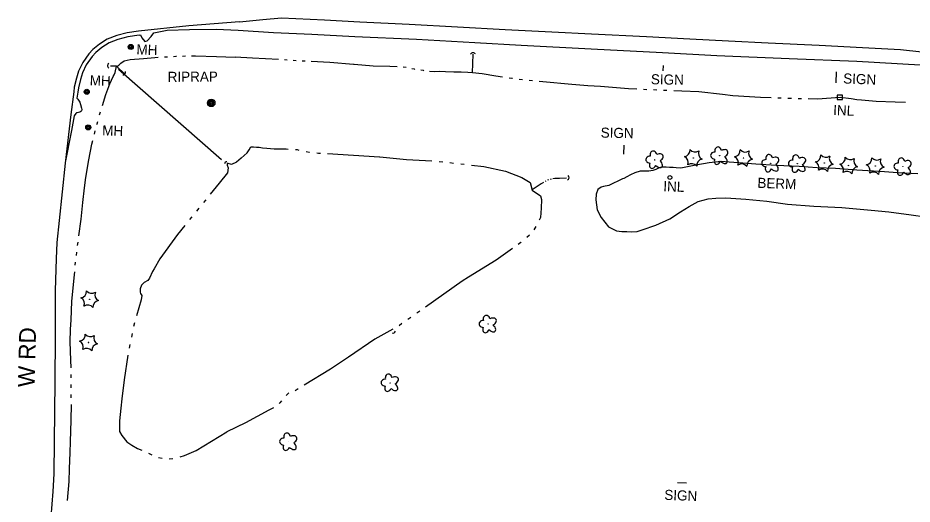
# Model space of a CAD drawing. Extents: x 588843 to 2552415, y 180129 to 269402.
# Drawn here: x 604540 to 605073, y 183129 to 183418 of the extents above; entities that cross this region are included whole.
import ezdxf

# ---------------------------------------------------------------- set-up
doc = ezdxf.new("R2010")
doc.units = 0
for name, color, linetype in [('E_AREA', 7, 'Continuous'), ('E_AREA_Text', 7, 'Continuous'), ('E_DRN', 7, 'Continuous'), ('E_DRN_RipRap', 7, 'Continuous'), ('E_DRN_RipRap_Text', 7, 'Continuous'), ('E_DRN_Text', 7, 'Continuous'), ('E_LAND_Vegetation', 7, 'Continuous'), ('E_MISCPROP', 7, 'Continuous'), ('E_RDWY', 7, 'Continuous'), ('E_RDWY_C_and_G', 7, 'Continuous'), ('E_RDWY_Gravel', 7, 'Continuous'), ('E_RDWY_Text', 7, 'Continuous'), ('E_SGN', 7, 'Continuous'), ('E_SGN_Text', 7, 'Continuous'), ('E_UTL_MH', 7, 'Continuous'), ('E_UTL_MH_Text', 7, 'Continuous'), ('E_WTR_P', 7, 'Continuous')]:
    doc.layers.add(name, color=color, linetype=linetype)

# ---------------------------------------------------------------- blocks, each defined once
blk = doc.blocks.new('RIPRT_2')
at = {"layer": 'E_DRN_RipRap_Text'}
blk.add_text('RIPRAP', height=39.37, dxfattribs=at).set_placement((-0.5, -11.8))
blk = doc.blocks.new('CULV2_3')
at = {"layer": 'E_DRN'}
blk.add_arc((65, 48), 80.7, 216.8699, 323.1301, dxfattribs=at)
blk = doc.blocks.new('MHO_2')
at = {"layer": 'E_UTL_MH'}
for centre, radius in [((0.3, -0.4), 9.84), ((0.3, -0.4), 7.98), ((0.2, -0.5), 6.35), ((0.1, -0.5), 3.97)]:
    blk.add_circle(centre, radius, dxfattribs=at)
blk = doc.blocks.new('MHT_2')
at = {"layer": 'E_UTL_MH_Text'}
blk.add_text('MH', height=39.37, dxfattribs=at).set_placement((-32.2, -19.7))
blk = doc.blocks.new('POLE_2')
at = {"layer": 'E_MISCPROP'}
for radius in [14.6, 11, 7.32, 3.66]:
    blk.add_circle((0, 0), radius, dxfattribs=at)
blk = doc.blocks.new('CTRE_3')
at = {"layer": 'E_LAND_Vegetation'}
blk.add_circle((0, 0), 0.733, dxfattribs=at)
for centre, start, end in [((-45.4, -19.3), 340.2113, 65.9762), ((-39.3, 29.4), 280.2067, 5.9716), ((5.9, 49), 220.2113, 305.9762), ((45.4, 19.3), 160.2113, 245.9762), ((-5.9, -49), 40.2113, 125.9762), ((39.5, -29.6), 100.2511, 185.9272)]:
    blk.add_arc(centre, 25.8, start, end, dxfattribs=at)
blk = doc.blocks.new('INLT_56_1')
at = {"layer": 'E_DRN_Text'}
blk.add_text('INL', height=39.37, dxfattribs=at).set_placement((-36.2, -19.7))
blk = doc.blocks.new('BERM')
at = {"layer": 'E_AREA_Text'}
blk.add_text('BERM', height=39.37, dxfattribs=at).set_placement((-69.7, -19.7))
blk = doc.blocks.new('DTRE_3')
at = {"layer": 'E_LAND_Vegetation'}
blk.add_circle((-0.6, 0), 0.601, dxfattribs=at)
for centre, major_axis, ratio in [((-6.1, 17.5), (4.5, -16.3), 0.782863), ((-19.3, 0.5), (16.2, -0.4), 0.832022), ((13.3, 9), (-17.3, -9.6), 0.691916), ((-8.2, -17.2), (5.9, 15.9), 0.716896), ((11.6, -12.2), (-16.4, 15), 0.560249)]:
    blk.add_ellipse(centre, major_axis=major_axis, ratio=ratio, start_param=1.570796, end_param=4.712389, dxfattribs=at)
blk = doc.blocks.new('SIGN_2')
at = {"layer": 'E_SGN'}
blk.add_text('SIGN', height=39.37, dxfattribs=at).set_placement((-56.1, -19.7))

msp = doc.modelspace()

# ---------------------------------------------------------------- linework, layer by layer
at = {"layer": 'E_AREA'}
msp.add_lwpolyline([(605076.4, 183325.55), (605064.33, 183326.19), (605056.56, 183326.71), (605040.18, 183327.68), (605027.44, 183328.74), (605016.5, 183329.22), (605005.79, 183329.97), (604992.07, 183330.55), (604980.06, 183331.36), (604969.64, 183332.15), (604964.02, 183332.43), (604959.27, 183332.84), (604952.25, 183332.14), (604944.3, 183330.63), (604935.26, 183328.99), (604932.6, 183329.03), (604930.73, 183329.27), (604928.63, 183329.41), (604926.65, 183329.49), (604923.81, 183329.6), (604922.32, 183329.2), (604920.41, 183328.19), (604918.68, 183327.52), (604916.28, 183327.22), (604913.72, 183327.09), (604910.99, 183327.08), (604908, 183326.11), (604905.29, 183324.97), (604903.14, 183323.69), (604901.34, 183322.79), (604900.59, 183322.54), (604898.92, 183321.75), (604897.75, 183321.11), (604895.21, 183319.96), (604892.37, 183318.53), (604889.34, 183318.03), (604887.91, 183317.57), (604885.87, 183316.28), (604884.79, 183313.37), (604884.66, 183310.08), (604885.4, 183304.2), (604887.84, 183299.62), (604892.23, 183294.06), (604897.02, 183291.6), (604900.24, 183291.19), (604903.08, 183291.14), (604906.03, 183291.08), (604909.33, 183291.24), (604912.27, 183292.27), (604920.49, 183294.96), (604928.82, 183298.84), (604935.17, 183302.97), (604940.35, 183306.18), (604945.69, 183309.1), (604951.6, 183310.64), (604956.22, 183311.14), (604962.13, 183311.2), (604973.98, 183310.57), (604986.48, 183309.24), (604998.79, 183307.46), (605014.43, 183306.35), (605031.15, 183305.54), (605048.59, 183304.01), (605059.17, 183302.93), (605072.4, 183301.23), (605081.1, 183299.93)], dxfattribs=at)
at = {"layer": 'E_DRN'}
msp.add_lwpolyline([(605028.51, 183372.38), (605028.52, 183369.81), (605031.55, 183369.82), (605031.54, 183372.39)], close=True, dxfattribs=at)
msp.add_circle((604928.77, 183323.36), 1.17, dxfattribs=at)
at = {"layer": 'E_DRN_RipRap'}
msp.add_lwpolyline([(604600.43, 183387.81), (604661.79, 183334.01)], dxfattribs=at)
at = {"layer": 'E_RDWY'}
for points in [[(604672.4, 183416.09), (604642.31, 183413.61), (604612.29, 183410.54)], [(604672.4, 183416.09), (604686.34, 183417.38), (604697.43, 183418.36), (604723.16, 183417.3), (604744.03, 183416.1), (604773.47, 183414.7), (604802.32, 183413.13), (604830.75, 183411.44), (604858.47, 183410.11), (604882.14, 183408.93), (604914.77, 183407.21), (604940.76, 183405.88), (604963.62, 183404.67), (604987.35, 183403.43), (605017.66, 183402.06), (605043.52, 183400.8), (605066.19, 183399.6), (605078.85, 183398.25)], [(604573.74, 183374.43), (604571.89, 183360.79), (604568.52, 183331.99), (604564.95, 183297.79), (604563.61, 183284.75), (604563.17, 183274.93), (604562.71, 183256.16), (604562.72, 183228.51), (604562.37, 183201.67), (604562.11, 183166.26), (604561.82, 183146.99), (604561.26, 183136.49), (604559.38, 183113.83), (604556.86, 183086.87), (604553.48, 183049.6), (604551.32, 183027.25), (604549.86, 183010.78), (604549.73, 182973.6), (604549.53, 182937.21), (604549.66, 182893.13), (604549.67, 182854.27), (604549.7, 182832.83)]]:
    msp.add_lwpolyline(points, dxfattribs=at)
at = {"layer": 'E_RDWY_C_and_G'}
for points in [[(604612.29, 183410.54), (604605.52, 183409.5), (604599.3, 183407.88), (604593.68, 183405.78), (604588.96, 183402.69), (604585.15, 183399.59), (604582.76, 183396.96), (604579.03, 183391.74), (604576.62, 183386.56), (604575.27, 183382.4), (604574.03, 183377.15), (604573.74, 183374.43)], [(604612.67, 183408.07), (604606.02, 183407.05), (604600.05, 183405.49), (604594.82, 183403.54), (604590.44, 183400.67), (604586.87, 183397.77), (604584.71, 183395.39), (604581.2, 183390.48), (604578.95, 183385.65), (604577.68, 183381.73), (604576.5, 183376.73), (604576.22, 183374.16)]]:
    msp.add_lwpolyline(points, dxfattribs=at)
at = {"layer": 'E_RDWY_Gravel'}
for points in [[(604612.65, 183408.17), (604613.5, 183408.22), (604614.32, 183406.52), (604616.02, 183404.4), (604617.4, 183404.64), (604619.86, 183407.31), (604621.51, 183409.42), (604629.43, 183411.01), (604642.73, 183411.53), (604658.47, 183411.66), (604671.73, 183411)], [(604671.73, 183411), (604692.6, 183409.71), (604715.61, 183408.58), (604741.1, 183407.36), (604777.82, 183405.71), (604812.68, 183403.73), (604840.24, 183402.19), (604881.92, 183400.03), (604924.31, 183397.68), (604956.69, 183396.03), (604999.91, 183394.21), (605040.16, 183392.51), (605077.82, 183390.42), (605123.74, 183387.77), (605151, 183386.64), (605176.17, 183385.6), (605199.35, 183384.71), (605214.08, 183383.58), (605237.85, 183381.46), (605261.77, 183380.39)], [(604576.12, 183374.17), (604575.49, 183370.63), (604576.05, 183369.92), (604577.27, 183368.3), (604577.82, 183366.9), (604578.43, 183364.72), (604578.49, 183363.83), (604578.37, 183363.05), (604577.96, 183362.57), (604577.26, 183362.3), (604575.67, 183361.86), (604575.27, 183361.78), (604574.97, 183361.4), (604573.94, 183360.06), (604572.45, 183351.35), (604568.55, 183332.25)]]:
    msp.add_lwpolyline(points, dxfattribs=at)
at = {"layer": 'E_SGN'}
for p, q in [((604924.69, 183389.99), (604924.57, 183386.86)), ((605027.84, 183386.25), (605027.59, 183379.69)), ((604901.32, 183337.31), (604901.62, 183342.59)), ((604933.25, 183141.9), (604938.63, 183141.7))]:
    msp.add_line(p, q, dxfattribs=at)
at = {"layer": 'E_WTR_P'}
for points in [[(604599.35, 183389.44), (604600.51, 183390.17), (604601.74, 183391.5), (604603.66, 183392.81), (604607.22, 183393.57), (604615.21, 183394.17), (604622.02, 183394.82), (604624.08, 183394.94)], [(604627.67, 183395.16), (604629.47, 183395.27)], [(604633.06, 183395.48), (604634.44, 183395.57), (604634.86, 183395.57)], [(604638.45, 183395.66), (604640.25, 183395.7)], [(604643.85, 183395.79), (604646.16, 183395.84), (604658.73, 183395.3), (604669.93, 183394.91)], [(604695.61, 183393.57), (604680.09, 183394.41), (604669.93, 183394.91)], [(604700.91, 183393.25), (604699.15, 183393.37)], [(604706.22, 183392.9), (604704.45, 183393.02)], [(604711.53, 183392.55), (604709.76, 183392.67)], [(604740.72, 183390.69), (604740.37, 183390.72), (604726.22, 183391.85), (604715.07, 183392.36)], [(604829.09, 183383.08), (604825.11, 183383.65), (604816.94, 183385.14), (604811.28, 183385.75), (604811.61, 183396.8)], [(604590.77, 183366.25), (604592.92, 183372.73), (604595.21, 183379.14), (604597.13, 183383.4), (604597.76, 183384.56), (604598.3, 183385.92), (604599.12, 183389.63), (604595.58, 183389.65)], [(604599.12, 183389.63), (604600.26, 183388.7), (604600.83, 183388.15)], [(604601.05, 183387.93), (604601.16, 183387.82)], [(604601.39, 183387.6), (604601.5, 183387.49)], [(604601.72, 183387.26), (604601.84, 183387.15)], [(604602.06, 183386.93), (604603.69, 183385.33)], [(604766.38, 183389.18), (604762.06, 183389.4), (604752.09, 183389.69), (604740.72, 183390.69)], [(604771.68, 183388.74), (604769.91, 183388.94)], [(604776.89, 183387.73), (604776.69, 183387.76), (604775.16, 183388.1)], [(604782.15, 183386.94), (604781.95, 183386.97), (604780.4, 183387.2)], [(604811.28, 183385.75), (604808.35, 183385.96), (604804.54, 183386.01), (604800.03, 183386.08), (604795.14, 183386.27), (604791.33, 183386.42), (604788.78, 183386.32), (604785.66, 183386.51)], [(604835.05, 183382.25), (604834.56, 183382.31), (604833.06, 183382.52)], [(604841.03, 183381.55), (604839.04, 183381.79)], [(604847.01, 183380.91), (604845.02, 183381.1)], [(604880, 183378.02), (604870.46, 183378.77), (604853.19, 183380.32), (604851.01, 183380.53)], [(604909.02, 183375.9), (604904.15, 183376.11), (604887.45, 183377.44), (604880, 183378.02)], [(604915.03, 183375.63), (604913.03, 183375.72)], [(604921.05, 183375.37), (604919.04, 183375.45)], [(604927.06, 183375.13), (604925.06, 183375.21)], [(604960.07, 183372.68), (604946.09, 183374.3), (604935.83, 183374.79), (604931.07, 183374.98)], [(604989.09, 183370.73), (604982.79, 183370.94), (604966.28, 183371.96), (604960.07, 183372.68)], [(605040.14, 183369.68), (605036.82, 183370.13), (605030.19, 183370.98), (605016.64, 183370.03), (605011.16, 183370.13)], [(604995.11, 183370.53), (604993.1, 183370.59)], [(605001.13, 183370.33), (604999.12, 183370.39)], [(605007.15, 183370.21), (605005.14, 183370.25)], [(605069.17, 183367.92), (605062.9, 183368.25), (605051.65, 183368.58), (605042.86, 183369.31), (605040.14, 183369.68)], [(604589.09, 183360.58), (604589.64, 183362.48)], [(604587.46, 183354.89), (604587.59, 183355.4), (604587.99, 183356.79)], [(604586, 183349.15), (604586.49, 183351.06)], [(604580.11, 183317.15), (604580.85, 183323.28), (604582.6, 183333.94), (604584.5, 183343.22), (604585.03, 183345.32)], [(604673.53, 183334.87), (604677.08, 183338.11), (604678.22, 183339.83), (604679.27, 183341.56), (604680.84, 183341.59), (604682.49, 183341.43), (604684.16, 183341.47), (604686.2, 183341), (604688.74, 183340.8), (604693.14, 183340.53), (604700.28, 183340.36), (604701.47, 183340.28)], [(604705.76, 183340.05), (604706.83, 183340.01), (604707.87, 183339.72)], [(604673.53, 183334.87), (604670.59, 183332.52), (604667.59, 183331.15), (604665.64, 183331.61), (604665.06, 183331.73), (604665.02, 183330.75), (604665.75, 183329.05), (604665.35, 183326.11), (604660.42, 183320.09), (604655.06, 183313.54)], [(604712.06, 183338.77), (604713.92, 183338.46), (604714.19, 183338.44)], [(604718.47, 183338.05), (604719.48, 183337.95), (604720.61, 183337.89)], [(604724.9, 183337.64), (604755.82, 183335.68), (604756.01, 183335.66)], [(604756.01, 183335.66), (604771.93, 183334.18), (604787.09, 183333.28)], [(604791.37, 183332.98), (604793.51, 183332.73)], [(604797.78, 183332.23), (604799.91, 183331.98)], [(604804.18, 183331.47), (604806.32, 183331.22)], [(604810.59, 183330.72), (604817.89, 183329.87), (604830.81, 183327.12), (604840.65, 183323.31), (604840.7, 183323.28)], [(604840.7, 183323.28), (604845.63, 183320.38), (604846.83, 183315.93), (604851.79, 183312.41), (604852.39, 183310.23), (604852.19, 183305.04), (604851.68, 183299.48), (604850.92, 183297.93)], [(604853.48, 183320.41), (604852.16, 183319.54), (604850.25, 183318.34), (604846.82, 183315.95)], [(604854.91, 183321.23), (604854.41, 183320.99)], [(604856.41, 183321.94), (604855.91, 183321.71)], [(604858.03, 183322.35), (604857.49, 183322.23)], [(604867.18, 183322.98), (604863.06, 183322.84), (604860.22, 183322.85), (604859.12, 183322.6)], [(604576.77, 183288.74), (604578.11, 183298.48), (604579.05, 183308.48), (604580.11, 183317.15)], [(604652.29, 183310.16), (604650.91, 183308.47)], [(604648.14, 183305.08), (604646.77, 183303.38)], [(604644.01, 183299.98), (604642.64, 183298.28)], [(604639.89, 183294.89), (604635.44, 183289.39), (604624.99, 183274.9), (604621.6, 183269.04)], [(604848.93, 183294.12), (604847.8, 183292.29)], [(604845.18, 183288.96), (604843.52, 183287.59)], [(604576.02, 183282.87), (604576.26, 183284.82)], [(604834.96, 183281.1), (604825.35, 183274.25), (604808.89, 183264.04)], [(604840.2, 183284.86), (604839.95, 183284.65), (604838.46, 183283.59)], [(604575.28, 183276.99), (604575.53, 183278.95)], [(604574.65, 183271.11), (604574.84, 183273.07)], [(604572.14, 183238.65), (604572.65, 183249.49), (604573.94, 183263.71), (604574.27, 183267.18)], [(604621.6, 183269.04), (604620.7, 183267.48), (604618.89, 183263.51), (604617.85, 183262.07), (604615.65, 183260.87), (604614.11, 183259.25), (604613.25, 183257.11), (604613.18, 183255.15), (604613.45, 183254.25), (604614.19, 183253.15), (604613.81, 183250.5), (604611.01, 183241.1)], [(604808.89, 183264.04), (604804.98, 183261.61), (604783.27, 183246.3)], [(604779.75, 183243.82), (604777.99, 183242.58)], [(604572.08, 183210.05), (604572.01, 183214.59), (604571.62, 183225.62), (604571.87, 183232.99), (604572.14, 183238.65)], [(604774.48, 183240.11), (604772.72, 183238.87)], [(604609.81, 183236.9), (604609.37, 183234.76)], [(604763.7, 183233.06), (604753.13, 183227.17), (604737.31, 183216.52)], [(604769.21, 183236.39), (604767.45, 183235.15)], [(604608.5, 183230.47), (604608.07, 183228.33)], [(604607.2, 183224.05), (604606.76, 183221.9)], [(604606, 183217.6), (604603.77, 183202.95), (604602.3, 183191.69), (604601.73, 183186.19)], [(604737.31, 183216.51), (604726.58, 183209.29), (604711.01, 183199.79)], [(604572.17, 183204.13), (604572.16, 183204.85), (604572.15, 183206.11)], [(604572.21, 183198.21), (604572.2, 183200.19)], [(604707.34, 183197.56), (604705.51, 183196.44)], [(604572.26, 183192.29), (604572.24, 183194.27)], [(604697.37, 183190.45), (604696.53, 183189.29), (604696.02, 183188.79)], [(604701.75, 183195.15), (604700.17, 183193.69)], [(604571.56, 183159.75), (604571.79, 183166.1), (604572.24, 183178.87), (604572.28, 183188.35)], [(604601.73, 183186.19), (604600.95, 183178.55), (604601.02, 183172.26), (604602.32, 183169.85), (604605.43, 183166.1), (604608.31, 183164.03), (604611.78, 183162.14), (604614.17, 183161.06)], [(604692.61, 183186.26), (604689.9, 183184.94), (604676, 183177.44), (604664.86, 183172.08)], [(604637.04, 183157.17), (604639.67, 183157.91), (604646.56, 183160.82), (604664.86, 183172.08)], [(604570.02, 183131.18), (604570.96, 183142.42), (604571.22, 183149.99), (604571.56, 183159.74)], [(604618.14, 183159.24), (604620.13, 183158.32)], [(604624.18, 183156.74), (604626.31, 183156.25)], [(604630.62, 183155.95), (604632.8, 183156.15)]]:
    msp.add_lwpolyline(points, dxfattribs=at)

# ---------------------------------------------------------------- block references
at = {"layer": 'E_AREA_Text', "xscale": 0.1524003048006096, "yscale": 0.1524003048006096, "rotation": -2.1991875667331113}
msp.add_blockref('BERM', (604991.55, 183319.86), dxfattribs=at)
at = {"layer": 'E_DRN'}
for p, xscale, yscale, rotation in [((604813.02, 183396.91), 0.022784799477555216, 0.022784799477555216, -178.3851127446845), ((604594.66, 183391.45), 0.022838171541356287, 0.022838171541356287, -92.01198993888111), ((604602.87, 183384.38), 0.02070884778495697, 0.020708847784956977, 51.96063666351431), ((604664.99, 183332.62), 0.014037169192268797, 0.014037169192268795, -141.4106953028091), ((604867.88, 183321.9), 0.02127277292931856, 0.021272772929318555, 83.71519563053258), ((604763.31, 183230.94), 0.016945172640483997, 0.016945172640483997, 24.36586359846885)]:
    msp.add_blockref('CULV2_3', p, dxfattribs=dict(at, xscale=xscale, yscale=yscale, rotation=rotation))
at = {"layer": 'E_DRN_RipRap_Text', "xscale": 0.1524003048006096, "yscale": 0.15240030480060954, "rotation": 0.37395409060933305}
msp.add_blockref('RIPRT_2', (604629.74, 183382.06), dxfattribs=at)
at = {"layer": 'E_DRN_Text', "xscale": 0.1524003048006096, "yscale": 0.1524003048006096, "rotation": -2.1991875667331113}
for p in [(605031.59, 183363.35), (604930.41, 183318.04)]:
    msp.add_blockref('INLT_56_1', p, dxfattribs=at)
at = {"layer": 'E_LAND_Vegetation', "xscale": 0.1524003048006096}
for name, p, yscale, rotation in [('DTRE_3', (604919.89, 183333.87), 0.15240030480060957, -1.075884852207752), ('CTRE_3', (604942.76, 183335.05), 0.15240030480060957, -1.075884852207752), ('DTRE_3', (604958.48, 183336.3), 0.15240030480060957, -1.075884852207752), ('CTRE_3', (604972.63, 183334.98), 0.15240030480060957, -1.075884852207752), ('DTRE_3', (604988.86, 183331.81), 0.15240030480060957, -1.075884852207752), ('DTRE_3', (605004.82, 183331.58), 0.15240030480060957, -1.075884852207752), ('CTRE_3', (605020.7, 183331.95), 0.15240030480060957, -1.075884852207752), ('CTRE_3', (605035.23, 183330.51), 0.15240030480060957, -1.075884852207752), ('CTRE_3', (605051.09, 183330.2), 0.15240030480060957, -1.075884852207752), ('DTRE_3', (605067.62, 183329.76), 0.15240030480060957, -1.075884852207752), ('CTRE_3', (604583.2, 183250.94), 0.1524003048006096, -2.1991875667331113), ('DTRE_3', (604820.56, 183236.11), 0.15240030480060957, -1.075884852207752), ('CTRE_3', (604582.49, 183225.19), 0.1524003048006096, -2.1991875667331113), ('DTRE_3', (604762.21, 183201.14), 0.15240030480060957, -1.075884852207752), ('DTRE_3', (604701.71, 183166.05), 0.15240030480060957, -1.075884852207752)]:
    msp.add_blockref(name, p, dxfattribs=dict(at, yscale=yscale, rotation=rotation))
at = {"layer": 'E_MISCPROP', "xscale": 0.1524003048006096, "yscale": 0.15240030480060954, "rotation": 0.37395409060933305}
msp.add_blockref('POLE_2', (604655.6, 183367.77), dxfattribs=at)
at = {"layer": 'E_SGN_Text', "xscale": 0.1524003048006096}
for p, yscale, rotation in [((604926.04, 183381.72), 0.15240030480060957, -1.075884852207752), ((605040.59, 183382.03), 0.1524003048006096, -2.1991875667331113), ((604896.13, 183349.95), 0.15240030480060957, -1.075884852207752), ((604934.03, 183134.24), 0.1524003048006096, -2.1991875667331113)]:
    msp.add_blockref('SIGN_2', p, dxfattribs=dict(at, yscale=yscale, rotation=rotation))
at = {"layer": 'E_UTL_MH', "xscale": 0.15240030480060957}
for p, yscale, rotation in [((604607.59, 183401.13), 0.15240030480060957, -2.0402082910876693), ((604581.36, 183374.31), 0.1524003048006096, 87.9889134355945), ((604582.29, 183353.13), 0.1524003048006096, 87.9945339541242)]:
    msp.add_blockref('MHO_2', p, dxfattribs=dict(at, yscale=yscale, rotation=rotation))
at = {"layer": 'E_UTL_MH_Text', "xscale": 0.15240030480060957, "yscale": 0.15240030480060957, "rotation": -2.0402082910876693}
for p in [(604615.99, 183399.46), (604588.17, 183381.1), (604595.59, 183351.29)]:
    msp.add_blockref('MHT_2', p, dxfattribs=at)

# ---------------------------------------------------------------- texts
at = {"layer": 'E_RDWY_Text'}
msp.add_text('W RD', height=10, rotation=88.6346, dxfattribs=at).set_placement((604550.44, 183198.47))
msp.add_text('W RD', height=10, rotation=88.6346, dxfattribs=at).set_placement((604550.44, 183198.47))

doc.saveas('drawing.dxf')
